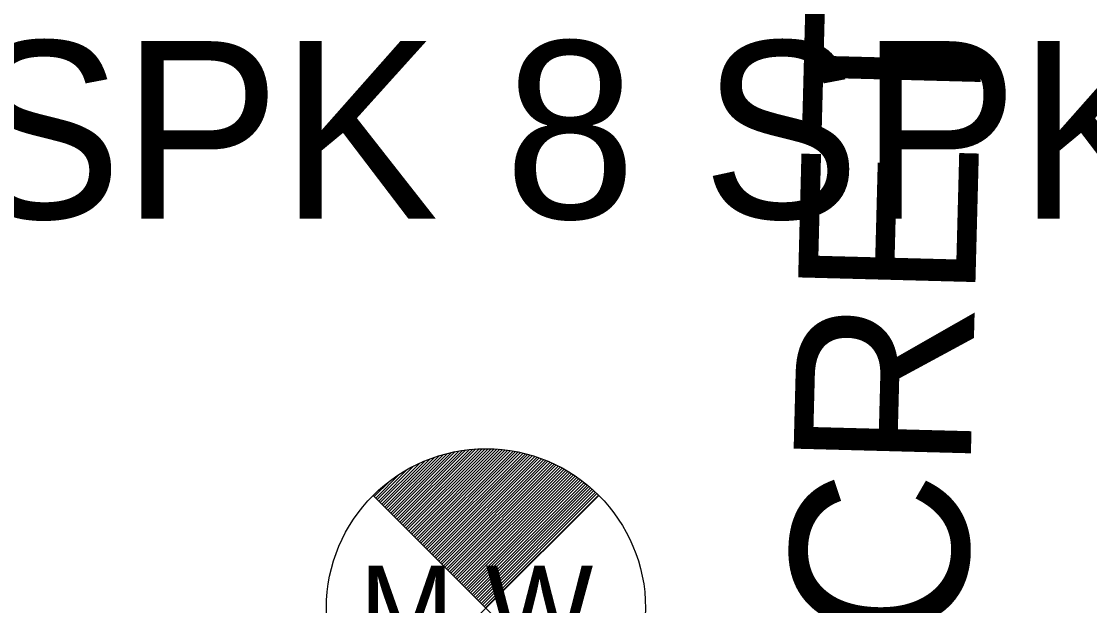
# Model space of a CAD drawing. Extents: x 978516 to 993312, y 1836504 to 1846212.
# Drawn here: x 992562.56 to 992592.68, y 1843544.56 to 1843561.03 of the extents above; entities that cross this region are included whole.
import ezdxf

# ---------------------------------------------------------------- set-up
doc = ezdxf.new("R2010")
doc.units = 0
for name, color, linetype in [('S_PARKING_ANNOT', 7, 'Continuous'), ('S_SECONDARY_CTL_ANNOT', 7, 'Continuous'), ('S_TANK', 7, 'Continuous')]:
    doc.layers.add(name, color=color, linetype=linetype)

msp = doc.modelspace()

# ---------------------------------------------------------------- linework, layer by layer
at = {"layer": 'S_TANK'}
for p, q in [((992573.103, 1843547.041), (992574.998, 1843548.935)), ((992573.146, 1843546.999), (992575.097, 1843548.949)), ((992573.188, 1843546.956), (992575.192, 1843548.96)), ((992573.231, 1843546.914), (992575.286, 1843548.969)), ((992573.273, 1843546.872), (992575.378, 1843548.976)), ((992573.316, 1843546.829), (992575.467, 1843548.98)), ((992573.358, 1843546.787), (992575.555, 1843548.983)), ((992573.4, 1843546.744), (992575.641, 1843548.985)), ((992573.443, 1843546.702), (992575.725, 1843548.984)), ((992573.485, 1843546.659), (992575.808, 1843548.982)), ((992573.528, 1843546.617), (992575.889, 1843548.979)), ((992573.57, 1843546.575), (992575.97, 1843548.974)), ((992573.613, 1843546.532), (992576.048, 1843548.968)), ((992573.655, 1843546.49), (992576.126, 1843548.961)), ((992573.697, 1843546.447), (992576.202, 1843548.952)), ((992573.74, 1843546.405), (992576.277, 1843548.942)), ((992573.782, 1843546.362), (992576.351, 1843548.931)), ((992572.722, 1843547.423), (992573.943, 1843548.645)), ((992572.764, 1843547.381), (992574.083, 1843548.7)), ((992572.807, 1843547.338), (992574.215, 1843548.747)), ((992572.849, 1843547.296), (992574.34, 1843548.787)), ((992572.891, 1843547.253), (992574.459, 1843548.821)), ((992572.934, 1843547.211), (992574.574, 1843548.852)), ((992572.976, 1843547.168), (992574.686, 1843548.878)), ((992573.019, 1843547.126), (992574.793, 1843548.901)), ((992573.061, 1843547.084), (992574.897, 1843548.919)), ((992573.825, 1843546.32), (992576.424, 1843548.919)), ((992573.867, 1843546.278), (992576.496, 1843548.906)), ((992573.91, 1843546.235), (992576.567, 1843548.892)), ((992573.952, 1843546.193), (992576.636, 1843548.877)), ((992573.994, 1843546.15), (992576.706, 1843548.861)), ((992574.037, 1843546.108), (992576.773, 1843548.844)), ((992574.079, 1843546.065), (992576.841, 1843548.827)), ((992574.122, 1843546.023), (992576.907, 1843548.808)), ((992574.164, 1843545.981), (992576.973, 1843548.789)), ((992574.207, 1843545.938), (992577.037, 1843548.768)), ((992574.249, 1843545.896), (992577.101, 1843548.748)), ((992574.291, 1843545.853), (992577.164, 1843548.726)), ((992574.334, 1843545.811), (992577.226, 1843548.703)), ((992574.376, 1843545.768), (992577.288, 1843548.68)), ((992574.419, 1843545.726), (992577.348, 1843548.656)), ((992574.461, 1843545.684), (992577.408, 1843548.631)), ((992572.594, 1843547.55), (992573.447, 1843548.403)), ((992572.637, 1843547.508), (992573.629, 1843548.5)), ((992572.679, 1843547.465), (992573.793, 1843548.579)), ((992574.504, 1843545.641), (992577.468, 1843548.605)), ((992574.546, 1843545.599), (992577.527, 1843548.579)), ((992574.588, 1843545.556), (992577.584, 1843548.552)), ((992574.631, 1843545.514), (992577.642, 1843548.525)), ((992574.673, 1843545.471), (992577.698, 1843548.496)), ((992574.716, 1843545.429), (992577.754, 1843548.467)), ((992574.758, 1843545.387), (992577.809, 1843548.438)), ((992574.801, 1843545.344), (992577.864, 1843548.408)), ((992574.843, 1843545.302), (992577.918, 1843548.377)), ((992574.885, 1843545.259), (992577.971, 1843548.345)), ((992572.51, 1843547.635), (992572.956, 1843548.082)), ((992572.552, 1843547.593), (992573.233, 1843548.274)), ((992574.928, 1843545.217), (992578.024, 1843548.313)), ((992574.97, 1843545.174), (992578.076, 1843548.28)), ((992575.013, 1843545.132), (992578.128, 1843548.247)), ((992575.055, 1843545.09), (992578.179, 1843548.213)), ((992575.098, 1843545.047), (992578.229, 1843548.179)), ((992575.14, 1843545.005), (992578.279, 1843548.144)), ((992575.182, 1843544.962), (992578.328, 1843548.108)), ((992575.225, 1843544.92), (992578.377, 1843548.072)), ((992575.267, 1843544.877), (992578.425, 1843548.035)), ((992575.31, 1843544.835), (992578.472, 1843547.997)), ((992575.352, 1843544.793), (992578.519, 1843547.96)), ((992575.395, 1843544.75), (992578.565, 1843547.921)), ((992575.437, 1843544.708), (992578.611, 1843547.882)), ((992575.479, 1843544.665), (992578.656, 1843547.842)), ((992575.522, 1843544.623), (992578.7, 1843547.802)), ((992575.564, 1843544.58), (992578.745, 1843547.761)), ((992575.607, 1843544.538), (992578.788, 1843547.719)), ((992575.649, 1843544.496), (992578.831, 1843547.677))]:
    msp.add_line(p, q, dxfattribs=at)
for points in [[(992572.478, 1843547.667), (992575.66, 1843544.485), (992572.478, 1843541.303)], [(992578.842, 1843547.667), (992575.66, 1843544.485), (992578.842, 1843541.303)]]:
    msp.add_lwpolyline(points, dxfattribs=at)
msp.add_circle((992575.66, 1843544.485), 4.5, dxfattribs=at)

# ---------------------------------------------------------------- texts
at = {"layer": 'S_PARKING_ANNOT'}
msp.add_text('CONCRETE PARKING', height=5.00049, rotation=88.4864, dxfattribs=at).set_placement((992588.801, 1843528.624))
at = {"layer": 'S_SECONDARY_CTL_ANNOT'}
msp.add_text('PD:8-SPK 8 SPK', height=5, dxfattribs=at).set_placement((992543.847, 1843555.473))
at = {"layer": 'S_TANK'}
msp.add_text('M W', height=2.4, dxfattribs=at).set_placement((992572.088, 1843543.285))

doc.saveas('drawing.dxf')
